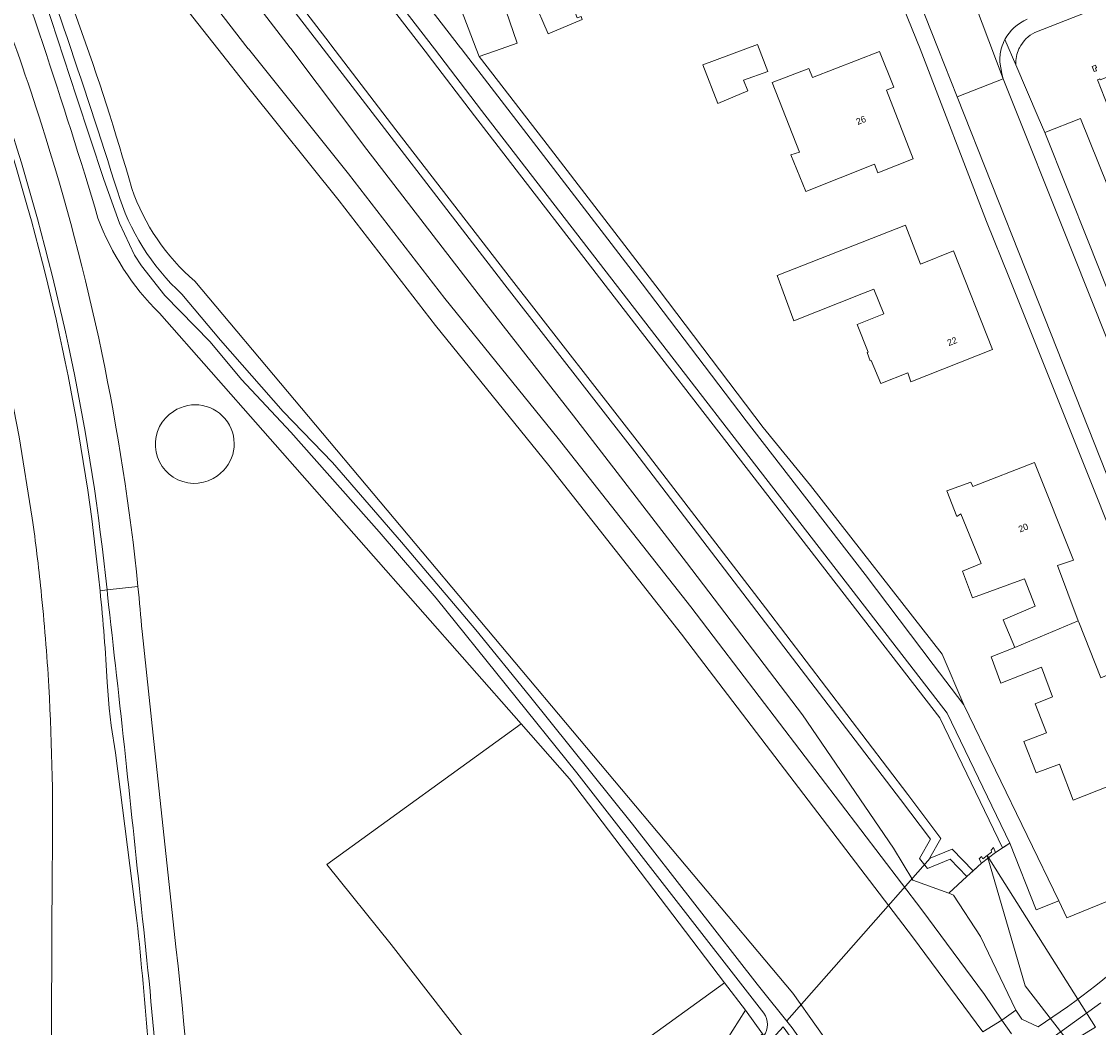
# Model space of a CAD drawing. Header units: metres. Extents: x 151448 to 154749, y 463108 to 465296.
# Tile 403 of 449: x 154194 to 154318, y 464387 to 464503. Entities that reach past the tile are written whole.
import ezdxf
from ezdxf.enums import TextEntityAlignment as Align

# ---------------------------------------------------------------- set-up
doc = ezdxf.new("R2010")
doc.units = ezdxf.units.M
for name, color, linetype, lineweight in [('B-PV-GK-BESCHOEIING-G', 253, 'Continuous', 9), ('B-PV-GR-BEPLANTING_CULTUUR_BOSPLANTSOEN-GV', 253, 'Continuous', 9), ('B-PV-KW-KUNSTWERK_DUIKER-G', 253, 'Continuous', 9), ('B-PV-OG-BEBOUWING-GV', 1, 'Continuous', 9), ('B-PV-OG-BEBOUWING-T18', 2, 'Continuous', 9), ('B-PV-OG-TERREIN_BEGROEID-GV', 253, 'Continuous', 9), ('B-PV-OG-TERREIN_ERF-GV', 253, 'Continuous', 9), ('B-PV-OG-TERREIN_OEVER-GV', 253, 'Continuous', 9), ('B-PV-OG-WATER-GV', 253, 'Continuous', 9), ('B-PV-OG-WATER_GREPPEL-GV', 253, 'Continuous', 9), ('B-PV-OG-WATER_SLOOT-GV', 253, 'Continuous', 9), ('B-PV-VH-GESLOTENVERHARDING_ASFALT-GV', 253, 'Continuous', 9), ('B-PV-VH-GESLOTENVERHARDING_BETON-GV', 253, 'Continuous', 9), ('B-PV-VH-OPENVERHARDING_BETONSTRAATSTEEN-GV', 253, 'Continuous', 9), ('B-PV-VH-OPENVERHARDING_TEGEL-GV', 253, 'Continuous', 9)]:
    doc.layers.add(name, color=color, linetype=linetype, lineweight=lineweight)
doc.styles.add('Drong', font='txt', dxfattribs={"height": 1.8})

msp = doc.modelspace()

# ---------------------------------------------------------------- linework, layer by layer
at = {"layer": 'B-PV-GK-BESCHOEIING-G', "flags": 128}
for points in [[(154167.46, 464635.575), (154174.931, 464616.342), (154199.651, 464553.842), (154241.229, 464500)], [(154228.365, 464500), (154160.174, 464588.534), (154145.379, 464626.395)], [(154228.365, 464500), (154249.355, 464472.752), (154264.384, 464453.449), (154295.076, 464413.294), (154298.523, 464408.683), (154297.253, 464406.455), (154298.19, 464405.301), (154300.796, 464406.372), (154302.723, 464404.363), (154304.435, 464405.939)], [(154307.703, 464408.248), (154300.466, 464423.247), (154246.662, 464492.885), (154241.229, 464500)], [(154306.045, 464407.168), (154307.703, 464408.248)], [(154304.435, 464405.939), (154306.045, 464407.168)]]:
    msp.add_lwpolyline(points, dxfattribs=at)
at = {"layer": 'B-PV-GR-BEPLANTING_CULTUUR_BOSPLANTSOEN-GV', "flags": 128}
for points in [[(154209.403, 464545.27), (154244.253, 464500.125), (154244.349, 464500), (154244.446, 464499.875), (154251.926, 464490.197), (154265.228, 464472.852), (154277.247, 464457.011), (154290.994, 464439.263), (154298.826, 464428.886), (154302.372, 464424.225), (154299.887, 464430.076), (154284.676, 464449.572), (154279.198, 464456.271), (154267.179, 464472.112), (154253.877, 464489.457), (154246.397, 464499.135), (154246.066, 464500), (154242.268, 464509.934)], [(154313.348, 464401.576), (154310.75, 464400.548), (154307.703, 464408.248), (154306.858, 464407.697), (154306.045, 464407.168), (154304.435, 464405.939), (154303.459, 464405.041), (154302.723, 464404.363), (154300.637, 464402.443), (154301.203, 464402.235), (154304.319, 464397.453), (154308.377, 464388.928), (154309.087, 464387.908), (154310.968, 464387.008)], [(154335.107, 464404.805), (154334.796, 464405.723), (154334.015, 464407.656), (154314.295, 464399.605), (154313.348, 464401.576)]]:
    msp.add_lwpolyline(points, dxfattribs=at)
at = {"layer": 'B-PV-GR-BEPLANTING_CULTUUR_BOSPLANTSOEN-GV'}
msp.add_lwpolyline([(154310.968, 464387.008, 0.0466288), (154323.849, 464397.205)], format="xyb", dxfattribs=at)
at = {"layer": 'B-PV-GR-BEPLANTING_CULTUUR_BOSPLANTSOEN-GV', "flags": 128}
msp.add_lwpolyline([(154279.127, 464386.21), (154277.162, 464388.926), (154274.985, 464385.485), (154270.661, 464379.794), (154264.868, 464373.368), (154259.407, 464367.31), (154257.66, 464364.679), (154257.488, 464363.373), (154257.602, 464362.129), (154258.054, 464361.139), (154260.891, 464364.095), (154263.471, 464367.455), (154273.276, 464379.705)], close=True, dxfattribs=at)
at = {"layer": 'B-PV-KW-KUNSTWERK_DUIKER-G', "flags": 128}
for points in [[(154304.435, 464405.939), (154304.141, 464406.44), (154304.443, 464406.686), (154304.59, 464406.435), (154305.596, 464407.173), (154305.548, 464407.422), (154305.801, 464407.718), (154306.045, 464407.168)], [(154305.093, 464406.804), (154317.603, 464386.956), (154240.788, 464340.535)], [(154298.497, 464406.508), (154281.942, 464387.718)], [(154317.897, 464380.868), (154309.458, 464391.737), (154305.093, 464406.804)]]:
    msp.add_lwpolyline(points, dxfattribs=at)
at = {"layer": 'B-PV-OG-BEBOUWING-GV', "flags": 128}
for points in [[(154242.268, 464509.934), (154246.066, 464500), (154246.397, 464499.135), (154248.933, 464500), (154250.808, 464500.639), (154249.497, 464504.484), (154252.654, 464505.798), (154254.371, 464501.732), (154258.318, 464503.401), (154258.172, 464503.752), (154257.74, 464503.576), (154253.673, 464514.133), (154253.49, 464514.058), (154246.573, 464511.236), (154246.478, 464511.636)], [(154330.882, 464494.759), (154328.793, 464500), (154327.542, 464503.14), (154327.03, 464502.938), (154327.242, 464502.404), (154324.012, 464501.126), (154323.807, 464501.642), (154320.998, 464500.53), (154321.207, 464500), (154321.361, 464499.611), (154322.013, 464497.956), (154318.143, 464496.43), (154318.097, 464496.546), (154317.814, 464496.434), (154322.068, 464485.646), (154326.338, 464487.329), (154324.411, 464492.199)], [(154277.43, 464495.133), (154276.944, 464496.382), (154279.749, 464497.401), (154278.536, 464500.486), (154272.239, 464498.146), (154273.972, 464493.673)], [(154292.664, 464499.714), (154284.914, 464496.682), (154284.499, 464497.743), (154280.235, 464496.102), (154283.399, 464488.059), (154282.397, 464487.77), (154284.152, 464483.523), (154292.05, 464486.678), (154292.436, 464485.692), (154296.542, 464487.298), (154293.44, 464495.229), (154294.288, 464495.561)], [(154317.446, 464497.367), (154317.729, 464497.479), (154317.608, 464497.786), (154317.72, 464497.83), (154317.604, 464498.123), (154317.209, 464497.967)], [(154290.611, 464471.687), (154292.007, 464472.243), (154293.155, 464469.391), (154290.068, 464468.136), (154291.339, 464464.949), (154291.232, 464464.908), (154291.565, 464463.961), (154291.69, 464464.008), (154292.792, 464461.35), (154295.919, 464462.562), (154296.264, 464461.528), (154305.701, 464465.275), (154301.208, 464476.659), (154297.384, 464475.134), (154295.69, 464479.512), (154295.642, 464479.633), (154280.815, 464473.833), (154282.76, 464468.563)], [(154308.278, 464430.839), (154315.602, 464433.9), (154313.215, 464440.297), (154315.069, 464440.927), (154310.54, 464452.218), (154303.425, 464449.448), (154303.18, 464449.948), (154300.425, 464448.929), (154301.593, 464445.981), (154302.045, 464446.276), (154304.383, 464440.53), (154302.228, 464439.654), (154303.395, 464436.558), (154309.407, 464438.79), (154310.623, 464435.594), (154306.914, 464434.036)], [(154308.278, 464430.839), (154305.532, 464429.745), (154306.678, 464426.708), (154311.369, 464428.574), (154312.638, 464425.128), (154310.635, 464424.328), (154311.945, 464420.972), (154309.306, 464419.988), (154310.736, 464416.349), (154313.425, 464417.368), (154315.011, 464413.183), (154324.504, 464416.94), (154320.06, 464428.091), (154318.202, 464427.349), (154315.656, 464433.756), (154315.602, 464433.9)]]:
    msp.add_lwpolyline(points, close=True, dxfattribs=at)
at = {"layer": 'B-PV-OG-TERREIN_BEGROEID-GV', "flags": 128}
for points in [[(154199.813, 464525.807), (154219.705, 464500), (154219.741, 464500), (154231.316, 464485.564), (154242.451, 464471.175), (154255.515, 464454.976), (154270.843, 464435.52), (154274.043, 464431.326), (154297.544, 464400.529), (154304.782, 464390.756), (154306.759, 464387.768), (154308.377, 464388.928), (154304.319, 464397.453), (154301.203, 464402.235), (154300.637, 464402.443), (154296.501, 464403.962), (154294.274, 464407.646), (154283.744, 464423.056), (154270.345, 464440.652), (154257.288, 464457.597), (154246.299, 464471.686), (154233.44, 464488.381), (154224.764, 464499.875), (154224.67, 464500), (154224.574, 464500.125), (154200.608, 464531.328)], [(154304.573, 464386.422), (154296.464, 464397.404), (154271.857, 464429.651), (154269.763, 464432.395), (154254.435, 464451.851), (154241.371, 464468.05), (154230.236, 464482.439), (154219.782, 464495.452), (154216.201, 464500), (154213.324, 464503.656), (154199.626, 464521.427), (154196.042, 464526.28), (154184.338, 464520.96)], [(154194.788, 464445.785), (154193.262, 464455.17), (154191.461, 464464.474), (154189.326, 464472.984), (154188.883, 464474.484), (154188.762, 464474.896)], [(154213.548, 464473.162), (154282.624, 464390.903), (154290.82, 464379.365), (154288.917, 464377.9)], [(154244.797, 464385.511), (154236.246, 464396.532), (154228.805, 464405.778), (154251.256, 464422.021), (154209.468, 464469.447)], [(154207.467, 464432.676), (154208.754, 464420.707), (154211.384, 464396.257)], [(154193.588, 464274.845), (154193.654, 464289.432), (154193.881, 464339.795), (154196.918, 464369.652), (154197.088, 464405.568)], [(154274.985, 464385.485), (154277.162, 464388.926), (154274.743, 464392.111), (154252.12, 464375.744)]]:
    msp.add_lwpolyline(points, dxfattribs=at)
at = {"layer": 'B-PV-OG-TERREIN_BEGROEID-GV'}
for points in [[(154192.671, 464521.864, -0.0330103), (154206.281, 464483.868)], [(154184.338, 464520.96, -0.0328946), (154195.839, 464491.307)], [(154202.369, 464480.452, 0.017149), (154188.936, 464520.525)], [(154195.839, 464491.307, -0.0521656), (154206.988, 464437.892)], [(154206.281, 464483.868, 0.1325778), (154213.548, 464473.162)], [(154209.468, 464469.447, -0.1085101), (154202.369, 464480.452)], [(154211.099, 464458.121, -0.9876887), (154216.183, 464450.681)], [(154216.183, 464450.681, -1.0365004), (154211.099, 464458.121)], [(154195.793, 464437.423, 0.0082475), (154194.788, 464445.785)], [(154196.701, 464426.318, 0.0108146), (154195.793, 464437.423)], [(154206.988, 464437.892, -0.005168), (154207.467, 464432.676)], [(154197.088, 464405.568, 0.0177823), (154196.701, 464426.318)], [(154211.384, 464396.257, -0.0278175), (154215.156, 464324.144)]]:
    msp.add_lwpolyline(points, format="xyb", dxfattribs=at)
at = {"layer": 'B-PV-OG-TERREIN_BEGROEID-GV', "flags": 128}
msp.add_lwpolyline([(154274.743, 464392.111), (154256.855, 464415.666), (154251.256, 464422.021), (154228.805, 464405.778), (154236.246, 464396.532), (154244.797, 464385.511), (154252.12, 464375.744)], close=True, dxfattribs=at)
at = {"layer": 'B-PV-OG-TERREIN_ERF-GV', "flags": 128}
for points in [[(154372.301, 464526.064), (154310.6, 464501.906)], [(154328.869, 464420.384), (154307.568, 464473.665), (154305.009, 464480.066), (154297.33, 464500), (154294.513, 464507.032)], [(154258.318, 464503.401), (154254.371, 464501.732), (154252.654, 464505.798)], [(154249.497, 464504.484), (154250.808, 464500.639), (154248.933, 464500), (154246.397, 464499.135), (154253.877, 464489.457), (154267.179, 464472.112), (154279.198, 464456.271), (154284.676, 464449.572), (154299.887, 464430.076), (154302.372, 464424.225), (154313.348, 464401.576), (154314.295, 464399.605), (154334.015, 464407.656)], [(154308.821, 464500.125), (154308.755, 464500)], [(154308.384, 464498.165), (154310.983, 464492.095), (154311.744, 464490.318), (154315.862, 464491.94), (154321.067, 464479.046)], [(154322.068, 464485.646), (154317.814, 464496.434), (154318.097, 464496.546)], [(154324.504, 464416.94), (154315.011, 464413.183), (154313.425, 464417.368), (154310.736, 464416.349), (154309.306, 464419.988), (154311.945, 464420.972), (154310.635, 464424.328), (154312.638, 464425.128), (154311.369, 464428.574), (154306.678, 464426.708), (154305.532, 464429.745), (154308.278, 464430.839), (154306.914, 464434.036), (154310.623, 464435.594), (154309.407, 464438.79), (154303.395, 464436.558), (154302.228, 464439.654), (154304.383, 464440.53), (154302.045, 464446.276), (154301.593, 464445.981), (154300.425, 464448.929), (154303.18, 464449.948), (154303.425, 464449.448), (154310.54, 464452.218), (154315.069, 464440.927), (154313.215, 464440.297), (154315.602, 464433.9), (154315.656, 464433.756), (154318.202, 464427.349)]]:
    msp.add_lwpolyline(points, dxfattribs=at)
at = {"layer": 'B-PV-OG-TERREIN_ERF-GV'}
for points in [[(154310.6, 464501.906, 0.1629216), (154308.821, 464500.125)], [(154308.755, 464500, 0.1194226), (154308.384, 464498.165)]]:
    msp.add_lwpolyline(points, format="xyb", dxfattribs=at)
at = {"layer": 'B-PV-OG-TERREIN_ERF-GV', "flags": 128}
for points in [[(154277.43, 464495.133), (154273.972, 464493.673), (154272.239, 464498.146), (154278.536, 464500.486), (154279.749, 464497.401), (154276.944, 464496.382)], [(154292.664, 464499.714), (154294.288, 464495.561), (154293.44, 464495.229), (154296.542, 464487.298), (154292.436, 464485.692), (154292.05, 464486.678), (154284.152, 464483.523), (154282.397, 464487.77), (154283.399, 464488.059), (154280.235, 464496.102), (154284.499, 464497.743), (154284.914, 464496.682)], [(154317.604, 464498.123), (154317.72, 464497.83), (154317.608, 464497.786), (154317.729, 464497.479), (154317.446, 464497.367), (154317.209, 464497.967)], [(154297.384, 464475.134), (154301.208, 464476.659), (154305.701, 464465.275), (154296.264, 464461.528), (154295.919, 464462.562), (154292.792, 464461.35), (154291.69, 464464.008), (154291.565, 464463.961), (154291.232, 464464.908), (154291.339, 464464.949), (154290.068, 464468.136), (154293.155, 464469.391), (154292.007, 464472.243), (154290.611, 464471.687), (154282.76, 464468.563), (154280.815, 464473.833), (154295.642, 464479.633), (154295.69, 464479.512)]]:
    msp.add_lwpolyline(points, close=True, dxfattribs=at)
at = {"layer": 'B-PV-OG-TERREIN_OEVER-GV', "flags": 128}
for points in [[(154302.723, 464404.363), (154300.796, 464406.372), (154298.19, 464405.301), (154297.253, 464406.455), (154298.523, 464408.683), (154295.076, 464413.294), (154264.384, 464453.449), (154249.355, 464472.752), (154228.365, 464500), (154160.174, 464588.534), (154145.379, 464626.395)], [(154142.421, 464625.133), (154149.601, 464606.947), (154154.487, 464594.657), (154157.514, 464586.764), (154200.608, 464531.328), (154224.574, 464500.125), (154224.67, 464500), (154224.764, 464499.875), (154233.44, 464488.381), (154246.299, 464471.686), (154257.288, 464457.597), (154270.345, 464440.652), (154283.744, 464423.056), (154294.274, 464407.646), (154296.501, 464403.962), (154300.637, 464402.443), (154302.723, 464404.363)], [(154174.931, 464616.342), (154199.651, 464553.842), (154241.229, 464500), (154246.662, 464492.885), (154300.466, 464423.247), (154307.703, 464408.248), (154310.75, 464400.548), (154313.348, 464401.576), (154302.372, 464424.225), (154298.826, 464428.886), (154290.994, 464439.263), (154277.247, 464457.011), (154265.228, 464472.852), (154251.926, 464490.197), (154244.446, 464499.875), (154244.349, 464500), (154244.253, 464500.125), (154209.403, 464545.27), (154204.635, 464556.872), (154201.293, 464565.888), (154201.056, 464566.527), (154181.479, 464617.63)], [(154279.274, 464388.598), (154257.693, 464416.349), (154241.449, 464436.52), (154234.836, 464444.201), (154224.643, 464455.728), (154218.958, 464461.795), (154215.35, 464466.166), (154210.101, 464471.499), (154207.391, 464474.95), (154206.574, 464476.165), (154204.871, 464479.863), (154203.031, 464484.898), (154199.894, 464494.459), (154196.242, 464505.631), (154193.078, 464514.585), (154190.753, 464520.662)], [(154216.516, 464466.333), (154223.771, 464458.11), (154229.479, 464452.224), (154237.421, 464442.989), (154246.022, 464432.892), (154252.222, 464425.259), (154264.117, 464410.431), (154278.511, 464391.952), (154282.563, 464386.912), (154288.917, 464377.9), (154290.82, 464379.365), (154282.624, 464390.903), (154213.548, 464473.162)], [(154212.073, 464471.645), (154216.516, 464466.333)], [(154209.468, 464469.447), (154251.256, 464422.021), (154256.855, 464415.666), (154274.743, 464392.111), (154277.162, 464388.926), (154279.127, 464386.21), (154279.304, 464385.966)]]:
    msp.add_lwpolyline(points, dxfattribs=at)
at = {"layer": 'B-PV-OG-TERREIN_OEVER-GV'}
for points in [[(154206.281, 464483.868, 0.0330103), (154192.671, 464521.864)], [(154188.936, 464520.525, -0.017149), (154202.369, 464480.452)], [(154191.823, 464521.043, -0.0116709), (154204.619, 464483.553)], [(154204.619, 464483.553, 0.1339882), (154212.073, 464471.645)], [(154213.548, 464473.162, -0.1325778), (154206.281, 464483.868)], [(154202.369, 464480.452, 0.1085101), (154209.468, 464469.447)], [(154279.304, 464385.966, 0.3145673), (154279.274, 464388.598)]]:
    msp.add_lwpolyline(points, format="xyb", dxfattribs=at)
at = {"layer": 'B-PV-OG-TERREIN_OEVER-GV', "flags": 128}
msp.add_lwpolyline([(154279.862, 464385.194), (154280.461, 464384.366), (154286.195, 464377.411), (154287.005, 464376.428), (154288.394, 464377.497), (154281.511, 464387.009)], close=True, dxfattribs=at)
at = {"layer": 'B-PV-OG-WATER-GV', "flags": 128}
for points in [[(154166.534, 464635.198), (154174.02, 464615.927), (154198.772, 464553.345), (154240.433, 464499.395), (154240.528, 464499.27), (154245.867, 464492.278), (154263.706, 464469.162), (154299.61, 464422.72), (154306.858, 464407.697), (154307.703, 464408.248), (154300.466, 464423.247), (154246.662, 464492.885), (154241.229, 464500), (154199.651, 464553.842), (154174.931, 464616.342), (154167.46, 464635.575)], [(154161.053, 464589.031), (154229.061, 464500.735), (154229.158, 464500.609), (154229.254, 464500.484), (154236.794, 464490.66), (154250.144, 464473.366), (154265.198, 464454.031), (154279.466, 464435.406), (154295.909, 464413.85), (154299.716, 464408.757), (154298.46, 464406.554), (154298.497, 464406.508), (154301.046, 464407.556), (154303.459, 464405.041), (154304.435, 464405.939), (154306.045, 464407.168), (154306.858, 464407.697), (154299.61, 464422.72), (154263.706, 464469.162), (154245.867, 464492.278), (154240.528, 464499.27), (154240.433, 464499.395), (154198.772, 464553.345), (154174.02, 464615.927)], [(154160.174, 464588.534), (154228.365, 464500), (154249.355, 464472.752), (154264.384, 464453.449), (154295.076, 464413.294), (154298.523, 464408.683), (154297.253, 464406.455), (154298.19, 464405.301), (154300.796, 464406.372), (154302.723, 464404.363), (154303.459, 464405.041), (154301.046, 464407.556), (154298.497, 464406.508), (154298.46, 464406.554), (154299.716, 464408.757), (154295.909, 464413.85), (154279.466, 464435.406), (154265.198, 464454.031), (154250.144, 464473.366), (154236.794, 464490.66), (154229.254, 464500.484), (154229.158, 464500.609), (154229.061, 464500.735), (154161.053, 464589.031)]]:
    msp.add_lwpolyline(points, dxfattribs=at)
at = {"layer": 'B-PV-OG-WATER_GREPPEL-GV'}
for points in [[(154216.183, 464450.681, 0.9876887), (154211.099, 464458.121)], [(154211.099, 464458.121, 1.0365004), (154216.183, 464450.681)]]:
    msp.add_lwpolyline(points, format="xyb", dxfattribs=at)
at = {"layer": 'B-PV-OG-WATER_SLOOT-GV', "flags": 128}
for points in [[(154190.753, 464520.662), (154193.078, 464514.585), (154196.242, 464505.631), (154199.894, 464494.459), (154203.031, 464484.898), (154204.871, 464479.863), (154206.574, 464476.165), (154207.391, 464474.95), (154210.101, 464471.499), (154215.35, 464466.166), (154218.958, 464461.795), (154224.643, 464455.728), (154234.836, 464444.201), (154241.449, 464436.52), (154257.693, 464416.349), (154279.274, 464388.598)], [(154229.479, 464452.224), (154223.771, 464458.11), (154216.516, 464466.333), (154212.073, 464471.645)], [(154257.054, 464358.25), (154261.988, 464363.317), (154274.093, 464378.842), (154279.862, 464385.194), (154281.511, 464387.009), (154288.394, 464377.497), (154288.917, 464377.9), (154282.563, 464386.912), (154278.511, 464391.952), (154264.117, 464410.431), (154252.222, 464425.259), (154246.022, 464432.892), (154237.421, 464442.989), (154229.479, 464452.224)]]:
    msp.add_lwpolyline(points, dxfattribs=at)
at = {"layer": 'B-PV-OG-WATER_SLOOT-GV'}
for points in [[(154204.619, 464483.553, 0.0116709), (154191.823, 464521.043)], [(154212.073, 464471.645, -0.1339882), (154204.619, 464483.553)], [(154279.274, 464388.598, -0.3145673), (154279.304, 464385.966)]]:
    msp.add_lwpolyline(points, format="xyb", dxfattribs=at)
at = {"layer": 'B-PV-VH-GESLOTENVERHARDING_ASFALT-GV', "flags": 128}
for points in [[(154213.324, 464503.656), (154216.201, 464500), (154219.782, 464495.452), (154230.236, 464482.439), (154241.371, 464468.05), (154254.435, 464451.851), (154269.763, 464432.395), (154271.857, 464429.651), (154296.464, 464397.404), (154304.573, 464386.422), (154306.759, 464387.768), (154304.782, 464390.756), (154297.544, 464400.529), (154274.043, 464431.326), (154270.843, 464435.52), (154255.515, 464454.976), (154242.451, 464471.175), (154231.316, 464485.564), (154219.741, 464500), (154219.705, 464500), (154199.813, 464525.807)], [(154188.762, 464474.896), (154188.883, 464474.484), (154189.326, 464472.984), (154191.461, 464464.474), (154193.262, 464455.17), (154194.788, 464445.785)], [(154206.988, 464437.892), (154203.416, 464437.49), (154203.47, 464436.957)], [(154203.416, 464437.49), (154206.988, 464437.892)], [(154211.384, 464396.257), (154208.754, 464420.707), (154207.467, 464432.676)], [(154206.878, 464399.297), (154204.395, 464418.666), (154203.907, 464421.82), (154203.663, 464423.82), (154203.452, 464426.815)], [(154197.088, 464405.568), (154196.918, 464369.652), (154209.281, 464370.095)], [(154318.207, 464389.775), (154312.112, 464385.409)], [(154307.907, 464386.198), (154306.759, 464387.768), (154304.573, 464386.422)]]:
    msp.add_lwpolyline(points, dxfattribs=at)
at = {"layer": 'B-PV-VH-GESLOTENVERHARDING_ASFALT-GV'}
for points in [[(154195.839, 464491.307, 0.0328946), (154184.338, 464520.96)], [(154206.988, 464437.892, 0.0521656), (154195.839, 464491.307)], [(154202.611, 464437.399, 0.0515579), (154191.853, 464489.75)], [(154192.529, 464490.03, -0.0509435), (154203.416, 464437.49)], [(154194.788, 464445.785, -0.0082475), (154195.793, 464437.423)], [(154195.793, 464437.423, -0.0108146), (154196.701, 464426.318)], [(154203.452, 464426.815, 0.0102936), (154202.611, 464437.399)], [(154207.467, 464432.676, 0.005168), (154206.988, 464437.892)], [(154203.47, 464436.957, -0.0024822), (154207.525, 464399.45)], [(154196.701, 464426.318, -0.0177823), (154197.088, 464405.568)], [(154209.281, 464370.095, 0.0098292), (154206.878, 464399.297)], [(154207.525, 464399.45, -0.0160697), (154210.494, 464361.307)], [(154215.156, 464324.144, 0.0278175), (154211.384, 464396.257)]]:
    msp.add_lwpolyline(points, format="xyb", dxfattribs=at)
at = {"layer": 'B-PV-VH-GESLOTENVERHARDING_BETON-GV'}
for points in [[(154191.853, 464489.75, -0.0515579), (154202.611, 464437.399)], [(154203.416, 464437.49, 0.0509435), (154192.529, 464490.03)], [(154202.611, 464437.399, -0.0102936), (154203.452, 464426.815)], [(154207.525, 464399.45, 0.0024822), (154203.47, 464436.957)], [(154206.878, 464399.297, -0.0098292), (154209.281, 464370.095)], [(154210.494, 464361.307, 0.0160697), (154207.525, 464399.45)]]:
    msp.add_lwpolyline(points, format="xyb", dxfattribs=at)
at = {"layer": 'B-PV-VH-GESLOTENVERHARDING_BETON-GV', "flags": 128}
for points in [[(154202.611, 464437.399), (154203.416, 464437.49)], [(154203.47, 464436.957), (154203.416, 464437.49), (154202.611, 464437.399)], [(154203.452, 464426.815), (154203.663, 464423.82), (154203.907, 464421.82), (154204.395, 464418.666), (154206.878, 464399.297)]]:
    msp.add_lwpolyline(points, dxfattribs=at)
at = {"layer": 'B-PV-VH-OPENVERHARDING_BETONSTRAATSTEEN-GV', "flags": 128}
for points in [[(154255.319, 464611.01), (154257.823, 464605.022), (154260.18, 464599.133), (154265.033, 464586.876), (154299.433, 464500), (154301.628, 464494.452), (154306.914, 464496.543), (154301.177, 464511.788), (154285.255, 464552.04)], [(154301.177, 464511.788), (154306.914, 464496.543), (154306.758, 464497.168), (154306.54, 464498.469)], [(154306.717, 464500.001), (154306.754, 464500.125)], [(154323.157, 464455.918), (154314.893, 464476.586), (154306.914, 464496.543), (154301.628, 464494.452), (154309.542, 464474.447), (154336.803, 464405.539), (154336.817, 464405.504), (154339.056, 464399.81), (154339.021, 464399.71)]]:
    msp.add_lwpolyline(points, dxfattribs=at)
at = {"layer": 'B-PV-VH-OPENVERHARDING_BETONSTRAATSTEEN-GV'}
for points in [[(154307.138, 464501.066, -0.1726771), (154309.71, 464503.428)], [(154306.754, 464500.125, -0.0489691), (154307.138, 464501.066)], [(154306.54, 464498.469, -0.0751184), (154306.717, 464500.001)]]:
    msp.add_lwpolyline(points, format="xyb", dxfattribs=at)
at = {"layer": 'B-PV-VH-OPENVERHARDING_BETONSTRAATSTEEN-GV', "flags": 128}
msp.add_lwpolyline([(154321.067, 464479.046), (154315.862, 464491.94), (154311.744, 464490.318), (154316.892, 464477.383), (154322.146, 464464.178), (154326.378, 464465.889), (154321.07, 464479.038)], close=True, dxfattribs=at)
at = {"layer": 'B-PV-VH-OPENVERHARDING_TEGEL-GV', "flags": 128}
for points in [[(154336.817, 464405.504), (154336.803, 464405.539), (154309.542, 464474.447), (154301.628, 464494.452), (154299.433, 464500), (154265.033, 464586.876), (154260.18, 464599.133), (154258.356, 464598.361), (154262.023, 464589.155), (154263.144, 464586.124), (154264.549, 464582.587), (154268.864, 464571.728), (154274.132, 464558.468), (154274.193, 464558.315), (154275.278, 464555.73), (154276.467, 464552.705), (154280.67, 464542.018), (154284.041, 464533.446), (154284.122, 464533.239), (154285.183, 464530.327), (154287.769, 464523.87), (154290.682, 464516.597)], [(154310.6, 464501.906), (154372.301, 464526.064), (154375.274, 464527.223)], [(154290.682, 464516.597), (154294.513, 464507.032), (154297.33, 464500), (154305.009, 464480.066), (154307.568, 464473.665), (154328.869, 464420.384), (154334.015, 464407.656), (154334.796, 464405.723), (154335.107, 464404.805), (154335.739, 464402.931)], [(154326.625, 464453.037), (154325.265, 464456.417), (154322.146, 464464.178), (154316.892, 464477.383), (154311.744, 464490.318), (154310.983, 464492.095), (154308.384, 464498.165), (154307.138, 464501.066)], [(154307.138, 464501.066), (154308.384, 464498.165)], [(154306.754, 464500.125), (154306.717, 464500.001)], [(154308.755, 464500), (154308.821, 464500.125)], [(154306.54, 464498.469), (154306.758, 464497.168), (154306.914, 464496.543), (154314.893, 464476.586), (154323.157, 464455.918)], [(154312.112, 464385.409), (154318.207, 464389.775)], [(154310.968, 464387.008), (154309.087, 464387.908), (154308.377, 464388.928), (154306.759, 464387.768), (154307.907, 464386.198)]]:
    msp.add_lwpolyline(points, dxfattribs=at)
at = {"layer": 'B-PV-VH-OPENVERHARDING_TEGEL-GV'}
for points in [[(154309.71, 464503.428, 0.1726771), (154307.138, 464501.066)], [(154308.821, 464500.125, -0.1629216), (154310.6, 464501.906)], [(154307.138, 464501.066, 0.0489691), (154306.754, 464500.125)], [(154306.717, 464500.001, 0.0751184), (154306.54, 464498.469)], [(154308.384, 464498.165, -0.1194226), (154308.755, 464500)], [(154323.849, 464397.205, -0.0466288), (154310.968, 464387.008)]]:
    msp.add_lwpolyline(points, format="xyb", dxfattribs=at)

# ---------------------------------------------------------------- texts
at = {"layer": 'B-PV-OG-BEBOUWING-T18', "style": 'Drong'}
for s, rotation, p in [('26', 21.4, (154290.507, 464491.748)), ('22', 21.5, (154301.031, 464466.211)), ('20', 21.8, (154309.259, 464444.667))]:
    msp.add_text(s, height=0.75, rotation=rotation, dxfattribs=at).set_placement(p, align=Align.MIDDLE)

doc.saveas('drawing.dxf')
